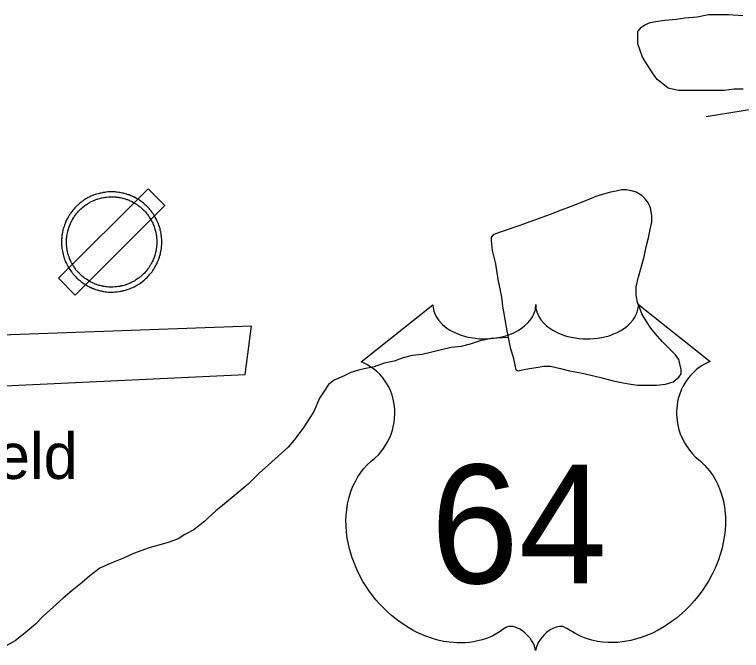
# Model space of a CAD drawing. Extents: x 2001466 to 2224147, y 644118 to 847247.
# Drawn here: x 2042019 to 2043321, y 728116 to 729256 of the extents above; entities that cross this region are included whole.
import ezdxf

# ---------------------------------------------------------------- set-up
doc = ezdxf.new("R2010")
doc.units = 0
for name, color, linetype in [('Exist Aviation Commercial or Municipal Label', 7, 'Continuous'), ('Exist Aviation Commercial or Municipal Perimeter Paved', 7, 'Continuous'), ('Exist Aviation Field Marked Auxiliary CELL', 7, 'Continuous'), ('Exist Hydrographic Misc Water Feature', 7, 'Continuous'), ('Exist Road Non-System Type 51', 7, 'Continuous'), ('Exist Road Primary US Shield CELL', 7, 'Continuous'), ('Exist Road Primary US Shield Number Label', 7, 'Continuous')]:
    doc.layers.add(name, color=color, linetype=linetype)

msp = doc.modelspace()

# ---------------------------------------------------------------- linework, layer by layer
at = {"layer": 'Exist Aviation Commercial or Municipal Perimeter Paved'}
msp.add_lwpolyline([(2040224.7, 728524.8), (2041151.4, 728555.8), (2041912, 728586.3), (2042432.4, 728610.5), (2042443.2, 728697.1), (2040386.7, 728623.5), (2040224.7, 728524.8)], dxfattribs=at)
at = {"layer": 'Exist Aviation Field Marked Auxiliary CELL'}
for points in [[(2042288.3, 728913.5), (2042258.1, 728943.6), (2042097.6, 728783.1), (2042127.8, 728753)], [(2042150.1, 728769.3), (2042153.5, 728767.6), (2042155.2, 728766.8), (2042156.2, 728766.4), (2042159.1, 728765.1), (2042159.5, 728764.9), (2042160.2, 728764.6), (2042162.5, 728763.8), (2042163.8, 728763.3), (2042166.1, 728762.6), (2042168.1, 728762), (2042169.4, 728761.6), (2042172.4, 728760.9), (2042173.1, 728760.7), (2042174.3, 728760.5), (2042176.2, 728760.1), (2042176.8, 728760), (2042177.7, 728759.8), (2042178.9, 728759.6), (2042181.6, 728759.2), (2042184.2, 728758.9), (2042187.3, 728758.6), (2042190.2, 728758.5), (2042191.7, 728758.5), (2042193.6, 728758.5), (2042196.2, 728758.5), (2042199.3, 728758.7), (2042202.9, 728759), (2042206.1, 728759.4), (2042208.9, 728760), (2042210.3, 728760.2), (2042210.7, 728760.3), (2042211.5, 728760.5), (2042212.7, 728760.7), (2042214.2, 728761.1), (2042215.2, 728761.3), (2042217.6, 728761.9), (2042219.6, 728762.5), (2042220.5, 728762.8), (2042224.7, 728764.3), (2042228.4, 728765.8), (2042230.6, 728766.8), (2042233.3, 728768), (2042236, 728769.5), (2042238, 728770.6), (2042240.4, 728772), (2042242.6, 728773.5), (2042245.3, 728775.3), (2042247.6, 728777.1), (2042248.7, 728777.9), (2042249.1, 728778.2), (2042250, 728779), (2042251.7, 728780.4), (2042254.3, 728782.8), (2042256.4, 728784.7), (2042258, 728786.4), (2042259.8, 728788.3), (2042261.6, 728790.3), (2042263.1, 728792.3), (2042265.2, 728794.9), (2042266.7, 728797), (2042268.3, 728799.5), (2042269.8, 728801.9), (2042270.5, 728803), (2042271.7, 728805.1), (2042272.8, 728807.3), (2042273.6, 728808.9), (2042274.5, 728810.7), (2042275.3, 728812.5), (2042276.7, 728816), (2042277.2, 728817.2), (2042278, 728819.4), (2042278.5, 728821.2), (2042278.8, 728822.2), (2042279.2, 728823.6), (2042279.7, 728825), (2042280.2, 728827.1), (2042280.7, 728829.1), (2042281.5, 728833.6), (2042281.6, 728834.3), (2042282, 728836.8), (2042282.2, 728838.8), (2042282.4, 728840.3), (2042282.6, 728843.5), (2042282.7, 728847.4), (2042282.7, 728849.9), (2042282.6, 728853.3), (2042282.4, 728856.2), (2042282.3, 728857.7), (2042282.1, 728858.8), (2042281.9, 728860.3), (2042281.6, 728862.5), (2042281.4, 728863.5), (2042280.9, 728866.1), (2042280.8, 728866.9), (2042280.6, 728867.9), (2042280.1, 728869.6), (2042279.7, 728871.6), (2042279.1, 728873.6), (2042278.3, 728876.3), (2042278.1, 728876.8), (2042277.5, 728878.5), (2042276.7, 728880.7), (2042275.7, 728883.1), (2042274.7, 728885.6), (2042273.6, 728887.8), (2042272.3, 728890.4), (2042271.1, 728892.4), (2042270.5, 728893.5), (2042270.1, 728894.2), (2042269.1, 728895.9), (2042267.8, 728897.9), (2042266.3, 728900.1), (2042264.8, 728902.1), (2042263.2, 728904.4), (2042261.8, 728905.9), (2042260, 728908.1), (2042258.2, 728910), (2042256.5, 728911.7), (2042256, 728912.2), (2042255.1, 728913.1), (2042253.6, 728914.5), (2042251.6, 728916.3), (2042249.7, 728917.9), (2042247.6, 728919.5), (2042245.9, 728920.8), (2042245.2, 728921.4), (2042244.7, 728921.7), (2042243.9, 728922.2), (2042242.5, 728923.2), (2042241, 728924.1), (2042239.7, 728924.9), (2042237.6, 728926.2), (2042234.2, 728928.1), (2042232.5, 728928.9), (2042232.1, 728929.1), (2042229.9, 728930.1), (2042227.5, 728931.2), (2042224.2, 728932.5), (2042222.7, 728933), (2042220.9, 728933.6), (2042220, 728933.9), (2042217.5, 728934.7), (2042215.2, 728935.3), (2042214.3, 728935.5), (2042212.2, 728936), (2042209.8, 728936.5), (2042207.6, 728936.9), (2042206, 728937.2), (2042201.9, 728937.6), (2042201.2, 728937.7), (2042199.1, 728937.9), (2042196.9, 728938), (2042196.4, 728938), (2042191.5, 728938.2), (2042188.4, 728938), (2042186.6, 728937.9), (2042182.5, 728937.5), (2042182.2, 728937.5), (2042180.6, 728937.2), (2042178.9, 728937), (2042177.6, 728936.8), (2042176.6, 728936.6), (2042173.9, 728936), (2042172.5, 728935.7), (2042171.1, 728935.4), (2042168.5, 728934.7), (2042166, 728933.9), (2042164.1, 728933.4), (2042163.6, 728933.2), (2042160.4, 728932), (2042159.2, 728931.5), (2042158.6, 728931.3), (2042155.9, 728930.1), (2042154.1, 728929.3), (2042151, 728927.8), (2042149.3, 728926.8), (2042146.9, 728925.4), (2042145.1, 728924.3), (2042143.1, 728923), (2042141.6, 728922), (2042139.5, 728920.5), (2042138.3, 728919.6), (2042135.5, 728917.4), (2042135, 728916.9), (2042133.5, 728915.6), (2042132.1, 728914.4), (2042131.8, 728914), (2042130.4, 728912.8), (2042128.4, 728910.8), (2042127, 728909.3), (2042125.6, 728907.8), (2042123.6, 728905.5), (2042121.5, 728902.8), (2042119.9, 728900.5), (2042119.4, 728899.9), (2042119, 728899.4), (2042118.3, 728898.3), (2042118, 728897.8), (2042116.8, 728896), (2042114.9, 728892.7), (2042114.7, 728892.4), (2042114.2, 728891.6), (2042113.8, 728890.7), (2042112.3, 728888), (2042111.7, 728886.7), (2042110.1, 728882.9), (2042108.3, 728878.5), (2042107.6, 728876.2), (2042106.8, 728873.8), (2042106.6, 728873.1), (2042106.3, 728871.8), (2042105.7, 728869.8), (2042105.6, 728869.2), (2042104.9, 728866), (2042104.6, 728864.6), (2042104.5, 728863.6), (2042104.1, 728861.3), (2042103.9, 728860.5), (2042103.8, 728859.8), (2042103.7, 728857.9), (2042103.4, 728855.6), (2042103.4, 728854.7), (2042103.3, 728853.8), (2042103.2, 728851.4), (2042103.1, 728850.3), (2042103.1, 728848.3), (2042103.1, 728846.7), (2042103.2, 728844.1), (2042103.3, 728842), (2042103.4, 728841.3), (2042103.6, 728839.3), (2042103.9, 728836.7), (2042104, 728835.5), (2042104.2, 728834.5), (2042104.7, 728831.7), (2042105.2, 728828.9), (2042105.9, 728826.1), (2042106.6, 728823.3), (2042107.3, 728821.3), (2042108.1, 728818.8), (2042108.4, 728818), (2042109.2, 728815.9), (2042110.4, 728812.8), (2042111.9, 728809.5), (2042113.2, 728807), (2042113.7, 728806), (2042114.2, 728805.1), (2042115.2, 728803.4), (2042115.4, 728802.9), (2042116.7, 728800.8), (2042118, 728798.7), (2042119.3, 728796.9), (2042119.5, 728796.6), (2042120.9, 728794.7), (2042121.3, 728794.1), (2042122, 728793.2), (2042122.6, 728792.5), (2042123.2, 728791.8), (2042123.9, 728790.8), (2042124.6, 728790), (2042125, 728789.5), (2042125.9, 728788.5), (2042127.4, 728786.9), (2042128.1, 728786.2), (2042129.4, 728784.8), (2042130.7, 728783.6), (2042131.5, 728782.7), (2042132.5, 728781.8), (2042134.3, 728780.2), (2042135.1, 728779.6), (2042137.3, 728777.8), (2042138.4, 728776.9), (2042138.9, 728776.5), (2042141.3, 728774.8), (2042143.5, 728773.4), (2042146.7, 728771.4)], [(2042154.3, 728777.1), (2042151.2, 728779), (2042148.4, 728780.8), (2042146.4, 728782.1), (2042144.3, 728783.6), (2042143.8, 728784), (2042142.8, 728784.8), (2042140.8, 728786.4), (2042140.1, 728787), (2042138.5, 728788.4), (2042137.6, 728789.2), (2042136.8, 728790), (2042135.7, 728791.1), (2042134.5, 728792.3), (2042133.9, 728793), (2042132.6, 728794.4), (2042131.8, 728795.3), (2042131.4, 728795.8), (2042130.8, 728796.5), (2042130.1, 728797.4), (2042129.5, 728798), (2042129, 728798.6), (2042128.4, 728799.5), (2042128, 728800), (2042126.8, 728801.7), (2042126.6, 728802), (2042125.5, 728803.6), (2042124.2, 728805.5), (2042123.1, 728807.4), (2042122.9, 728807.8), (2042122, 728809.4), (2042121.5, 728810.2), (2042121.1, 728811.1), (2042119.9, 728813.4), (2042118.6, 728816.3), (2042117.5, 728819.1), (2042116.8, 728821), (2042116.5, 728821.7), (2042115.8, 728823.9), (2042115.2, 728825.7), (2042114.5, 728828.3), (2042113.9, 728830.8), (2042113.4, 728833.4), (2042113, 728835.9), (2042112.8, 728836.8), (2042112.7, 728837.9), (2042112.4, 728840.2), (2042112.3, 728842), (2042112.2, 728842.6), (2042112.1, 728844.5), (2042112, 728846.8), (2042112, 728848.3), (2042112, 728850.1), (2042112.1, 728851.1), (2042112.2, 728853.2), (2042112.2, 728854.1), (2042112.3, 728854.9), (2042112.5, 728857), (2042112.7, 728858.6), (2042112.8, 728859.3), (2042112.9, 728860), (2042113.2, 728862.1), (2042113.4, 728863), (2042113.6, 728864.2), (2042114.2, 728867.2), (2042114.4, 728867.7), (2042114.9, 728869.5), (2042115.2, 728870.6), (2042115.4, 728871.3), (2042116, 728873.5), (2042116.7, 728875.5), (2042118.3, 728879.5), (2042119.8, 728882.9), (2042120.3, 728884), (2042121.6, 728886.5), (2042122, 728887.3), (2042122.5, 728888), (2042122.6, 728888.3), (2042124.4, 728891.3), (2042125.4, 728892.9), (2042125.7, 728893.3), (2042126.4, 728894.3), (2042126.7, 728894.8), (2042127.1, 728895.3), (2042128.6, 728897.4), (2042130.5, 728899.9), (2042132.3, 728901.9), (2042133.6, 728903.2), (2042134.8, 728904.6), (2042136.6, 728906.4), (2042137.8, 728907.5), (2042138.1, 728907.8), (2042139.4, 728908.9), (2042140.7, 728910.1), (2042141.2, 728910.5), (2042143.7, 728912.5), (2042144.8, 728913.4), (2042146.7, 728914.7), (2042148, 728915.6), (2042149.8, 728916.8), (2042151.4, 728917.7), (2042153.6, 728919), (2042155.2, 728919.9), (2042158, 728921.3), (2042159.6, 728922), (2042162, 728923), (2042162.6, 728923.3), (2042163.6, 728923.7), (2042166.5, 728924.8), (2042166.9, 728924.9), (2042168.7, 728925.4), (2042170.9, 728926.1), (2042173.3, 728926.8), (2042174.5, 728927.1), (2042175.8, 728927.4), (2042178.2, 728927.9), (2042179.1, 728928), (2042180.3, 728928.2), (2042181.8, 728928.4), (2042183.2, 728928.6), (2042183.5, 728928.7), (2042187.2, 728929), (2042188.9, 728929.1), (2042191.6, 728929.3), (2042196.1, 728929.1), (2042196.5, 728929.1), (2042198.5, 728929), (2042200.4, 728928.9), (2042201, 728928.8), (2042204.7, 728928.3), (2042206.1, 728928.1), (2042208.2, 728927.8), (2042210.3, 728927.3), (2042212.2, 728926.9), (2042213, 728926.7), (2042215, 728926.1), (2042217.3, 728925.4), (2042218.1, 728925.2), (2042219.8, 728924.6), (2042221.1, 728924.1), (2042224.1, 728923), (2042226.2, 728922), (2042228.2, 728921.1), (2042228.6, 728920.9), (2042230.1, 728920.1), (2042233.2, 728918.5), (2042235, 728917.3), (2042236.2, 728916.6), (2042237.6, 728915.8), (2042238.9, 728914.8), (2042239.6, 728914.4), (2042240, 728914.1), (2042240.6, 728913.6), (2042242.2, 728912.4), (2042244, 728911), (2042245.8, 728909.6), (2042247.6, 728907.9), (2042248.9, 728906.7), (2042249.8, 728905.8), (2042250.2, 728905.4), (2042251.7, 728903.9), (2042253.3, 728902.2), (2042255, 728900.2), (2042256.2, 728898.8), (2042257.7, 728896.7), (2042259, 728895), (2042260.4, 728893), (2042261.5, 728891.2), (2042262.4, 728889.7), (2042262.8, 728889.1), (2042263.4, 728888), (2042264.4, 728886.3), (2042265.6, 728883.9), (2042266.6, 728881.9), (2042267.5, 728879.7), (2042268.4, 728877.5), (2042269.1, 728875.5), (2042269.7, 728874), (2042269.8, 728873.5), (2042270.5, 728871.1), (2042271.1, 728869.3), (2042271.5, 728867.5), (2042271.9, 728866), (2042272.1, 728865.1), (2042272.2, 728864.4), (2042272.6, 728862), (2042272.8, 728861.1), (2042273.1, 728859.1), (2042273.3, 728857.8), (2042273.4, 728856.7), (2042273.5, 728855.5), (2042273.7, 728852.8), (2042273.8, 728849.8), (2042273.8, 728847.5), (2042273.7, 728844), (2042273.5, 728841.1), (2042273.4, 728839.7), (2042273.1, 728837.9), (2042272.8, 728835.7), (2042272.7, 728835.1), (2042272, 728831), (2042271.5, 728829.2), (2042271.1, 728827.3), (2042270.7, 728826), (2042270.3, 728824.8), (2042270, 728823.9), (2042269.6, 728822.3), (2042268.8, 728820.3), (2042268.4, 728819.2), (2042267.1, 728816), (2042266.4, 728814.4), (2042265.6, 728812.8), (2042264.9, 728811.4), (2042263.9, 728809.4), (2042262.8, 728807.5), (2042262.2, 728806.5), (2042260.9, 728804.3), (2042259.4, 728802.1), (2042258, 728800.2), (2042256.1, 728797.8), (2042254.8, 728796.1), (2042253.2, 728794.2), (2042251.6, 728792.5), (2042250.1, 728791), (2042248.3, 728789.3), (2042245.9, 728787.1), (2042244.4, 728785.9), (2042243.5, 728785.2), (2042243.2, 728784.9), (2042242.2, 728784.2), (2042240.1, 728782.6), (2042237.7, 728780.9), (2042235.7, 728779.6), (2042233.6, 728778.3), (2042231.7, 728777.3), (2042229.3, 728776), (2042226.9, 728774.9), (2042224.9, 728773.9), (2042221.5, 728772.6), (2042217.7, 728771.3), (2042217, 728771), (2042215.1, 728770.5), (2042213, 728769.9), (2042212.1, 728769.7), (2042210.7, 728769.4), (2042209.7, 728769.2), (2042209, 728769), (2042208.6, 728768.9), (2042207.3, 728768.7), (2042204.8, 728768.2), (2042201.9, 728767.8), (2042198.6, 728767.6), (2042195.9, 728767.4), (2042193.5, 728767.4), (2042191.9, 728767.4), (2042190.4, 728767.4), (2042187.9, 728767.5), (2042185, 728767.8), (2042182.7, 728768), (2042180.3, 728768.4), (2042179.2, 728768.5), (2042178.4, 728768.7), (2042177.8, 728768.8), (2042176.1, 728769.2), (2042175, 728769.4), (2042174.4, 728769.5), (2042171.7, 728770.2), (2042170.6, 728770.5), (2042168.8, 728771.1), (2042166.7, 728771.7), (2042165.5, 728772.2), (2042163.5, 728772.9), (2042162.8, 728773.2), (2042162.5, 728773.3), (2042159.8, 728774.5), (2042159, 728774.8), (2042157.4, 728775.6)]]:
    msp.add_lwpolyline(points, close=True, dxfattribs=at)
at = {"layer": 'Exist Hydrographic Misc Water Feature'}
for points in [[(2043324.1, 729121.9), (2043308.1, 729121.9), (2043290.3, 729119.8), (2043278.2, 729119.8), (2043264.2, 729119.8), (2043254.2, 729119.8), (2043242.3, 729119.8), (2043224.3, 729119.7), (2043208.3, 729119.7), (2043200.3, 729121.6), (2043190.2, 729123.6), (2043180.2, 729131.6), (2043170.1, 729139.6), (2043162.1, 729151.6), (2043150, 729169.6), (2043144.1, 729179.6), (2043140, 729191.5), (2043135.9, 729203.6), (2043135.9, 729215.5), (2043135.9, 729225.5), (2043142, 729233.5), (2043148, 729237.6), (2043158, 729241.6), (2043167.9, 729243.6), (2043183.9, 729245.6), (2043204, 729247.6), (2043220, 729249.7), (2043241.9, 729251.7), (2043262, 729255.8)], [(2043262, 729255.8), (2043281.9, 729255.8), (2043297.9, 729255.8), (2043323.9, 729253.9)], [(2042903.1, 728677.1), (2042907, 728659.2), (2042909.1, 728651.2), (2042913, 728639.2), (2042915, 728627.2), (2042917.3, 728619.2), (2042921.2, 728617.2), (2042929.2, 728619.2), (2042941.3, 728621.3), (2042953.2, 728623.3), (2042967.1, 728625.4), (2042979, 728625.4), (2042997.1, 728621.4), (2043013.3, 728617.4), (2043033.2, 728613.5), (2043051.2, 728609.5), (2043069.2, 728605.5), (2043091.2, 728599.5), (2043109.2, 728595.6), (2043123.2, 728593.6), (2043135.3, 728591.7), (2043149.2, 728591.7), (2043169.3, 728591.7), (2043185.3, 728593.7), (2043199.2, 728597.8), (2043209.1, 728605.8), (2043213, 728611.8), (2043213, 728619.8), (2043211.1, 728629.8), (2043209.1, 728637.8), (2043203.1, 728645.8), (2043195.1, 728653.7), (2043185.1, 728663.7), (2043179.1, 728669.7), (2043167.1, 728683.6), (2043159.1, 728693.6), (2043151.1, 728705.6), (2043142.9, 728719.7), (2043139, 728729.6), (2043134.9, 728739.6), (2043132.8, 728753.6), (2043132.8, 728767.6), (2043136.9, 728785.6), (2043146.8, 728821.6), (2043150.6, 728839.6), (2043154.7, 728855.6), (2043158.6, 728873.7), (2043160.5, 728883.7), (2043160.5, 728895.7), (2043158.6, 728909.7), (2043154.5, 728917.6), (2043148.6, 728925.6), (2043142.6, 728931.6), (2043132.6, 728937.6), (2043126.7, 728939.6), (2043114.6, 728941.5), (2043106.4, 728941.5), (2043096.5, 728939.5), (2043086.7, 728937.4), (2043072.5, 728933.4), (2043060.6, 728929.5), (2043044.6, 728923.4), (2043014.5, 728911.4), (2042998.5, 728905.4), (2042978.6, 728897.3), (2042950.7, 728887.2), (2042922.6, 728877.2), (2042892.7, 728867.2), (2042880.8, 728863.1), (2042876.7, 728861.1), (2042872.8, 728857.1), (2042872.8, 728851.1), (2042874.6, 728833.1), (2042880.8, 728809.1), (2042884.9, 728781.1), (2042888.8, 728761.2), (2042891.1, 728749.2), (2042892.9, 728733.2), (2042897, 728713.2), (2042901.1, 728689.1), (2042903.1, 728677.1)], [(2042903.1, 728677.1), (2042873, 728675.1), (2042853.1, 728671.1), (2042835.1, 728665), (2042819.1, 728661), (2042801, 728659), (2042749.2, 728646.9), (2042731.1, 728644.8), (2042715.1, 728640.8), (2042699.1, 728634.8), (2042681.3, 728630.8), (2042663.2, 728624.7), (2042645.2, 728620.7), (2042635.1, 728618.6), (2042621.2, 728614.6), (2042609.3, 728608.6), (2042591.3, 728600.6), (2042581.2, 728592.6), (2042573.4, 728580.6), (2042565.4, 728568.5), (2042555.4, 728544.5), (2042537.5, 728516.5), (2042519.5, 728492.5), (2042509.4, 728480.4), (2042491.4, 728464.4), (2042473.6, 728448.4), (2042457.6, 728434.4), (2042437.7, 728414.4), (2042415.7, 728396.3), (2042391.7, 728376.3), (2042379.7, 728366.2), (2042365.7, 728354.2), (2042359.8, 728348.2), (2042351.8, 728342.2), (2042339.9, 728332.1), (2042323.9, 728324.1), (2042311.8, 728316.1), (2042295.8, 728310.1), (2042281.8, 728306.1), (2042259.9, 728300), (2042231.8, 728289.9), (2042214, 728281.9), (2042190, 728271.9), (2042171.9, 728263.9), (2042153.9, 728249.8), (2042139.9, 728237.8), (2042122.1, 728223.8), (2042106.1, 728209.7), (2042088.1, 728193.7), (2042070, 728177.6), (2042056.3, 728163.6), (2042038.2, 728147.6), (2042020.2, 728133.6), (2041998.3, 728121.5)]]:
    msp.add_lwpolyline(points, dxfattribs=at)
at = {"layer": 'Exist Road Non-System Type 51'}
msp.add_lwpolyline([(2043346.3, 729087), (2043258, 729072.8)], dxfattribs=at)
at = {"layer": 'Exist Road Primary US Shield CELL'}
msp.add_lwpolyline([(2042768.6, 728735.9), (2042769, 728730.6), (2042770.3, 728724.3), (2042771.2, 728721), (2042774.2, 728714.8), (2042779.1, 728707.4), (2042785.9, 728700.2), (2042793.5, 728693.9), (2042798.7, 728690.5), (2042807.5, 728685.8), (2042817.4, 728681.6), (2042828.5, 728678.4), (2042839.8, 728676.2), (2042852.2, 728674.8), (2042864.4, 728674.6), (2042877.6, 728675.6), (2042892.2, 728678.4), (2042899, 728680.1), (2042906.5, 728682.7), (2042913.5, 728685.6), (2042921.2, 728689.7), (2042927.3, 728693.6), (2042932.1, 728697.1), (2042939, 728703.7), (2042944.4, 728710.4), (2042946.7, 728714.2), (2042948.7, 728717.9), (2042951.4, 728725.6), (2042952.1, 728729), (2042952.7, 728736.2), (2042953.1, 728730.2), (2042953.7, 728726.5), (2042954.7, 728722.8), (2042956.2, 728718.9), (2042958.9, 728713.5), (2042962, 728708.9), (2042967.7, 728702.1), (2042971.3, 728698.8), (2042974.6, 728696.1), (2042983.3, 728690.1), (2042993.5, 728685), (2042998.5, 728682.8), (2043003.7, 728680.9), (2043010.2, 728679), (2043017, 728677.4), (2043023.7, 728676.2), (2043030.5, 728675.2), (2043037.5, 728674.7), (2043043.2, 728674.6), (2043050.2, 728674.6), (2043056.6, 728675), (2043063.2, 728675.8), (2043070.5, 728677), (2043076.4, 728678.3), (2043084.1, 728680.3), (2043091.1, 728682.8), (2043097.3, 728685.5), (2043105.2, 728689.7), (2043111.7, 728693.7), (2043116.4, 728697.5), (2043122, 728702.7), (2043127.3, 728708.8), (2043130.4, 728713.3), (2043132.6, 728718), (2043134.7, 728722.8), (2043135.9, 728728), (2043136.6, 728732.5), (2043136.7, 728736.3), (2043265.3, 728633.9), (2043262.2, 728632.7), (2043255.3, 728629.3), (2043249.7, 728626), (2043240.9, 728619.8), (2043237.1, 728616.4), (2043233.3, 728612.8), (2043229.8, 728609), (2043226.7, 728605.4), (2043223, 728600.2), (2043219.6, 728595.1), (2043216.4, 728589.4), (2043214, 728584.4), (2043210, 728574.1), (2043208.1, 728567.6), (2043206.9, 728562), (2043205.4, 728550.6), (2043205, 728545.1), (2043205, 728539.7), (2043205.3, 728534), (2043205.9, 728528.5), (2043206.8, 728522.8), (2043207.8, 728517.8), (2043209.3, 728511.6), (2043211.6, 728504.5), (2043214.4, 728497.6), (2043220.3, 728486.4), (2043227.9, 728475), (2043233.3, 728468.6), (2043238.6, 728463.2), (2043246.5, 728456.5), (2043250.8, 728452.7), (2043255.8, 728447.7), (2043263.8, 728438.4), (2043267.1, 728434), (2043270.4, 728429), (2043273.4, 728424), (2043276.4, 728418.5), (2043278.9, 728413.7), (2043283.4, 728402.7), (2043286.7, 728392), (2043288.2, 728386.3), (2043290.6, 728373.7), (2043291.5, 728367.5), (2043292.5, 728355.2), (2043292.5, 728340.3), (2043291.4, 728326.2), (2043288.7, 728309.7), (2043286.5, 728299.8), (2043283.2, 728288.3), (2043279.9, 728278.4), (2043274, 728263.7), (2043268.8, 728253.1), (2043262.1, 728240.6), (2043257.4, 728233.1), (2043252, 728225), (2043245.3, 728215.8), (2043237.4, 728205.9), (2043227.9, 728195.5), (2043220.2, 728187.8), (2043210.2, 728178.8), (2043204.1, 728173.8), (2043195.5, 728167.3), (2043183.6, 728159.4), (2043171.9, 728152.6), (2043162, 728147.5), (2043153.1, 728143.7), (2043141.8, 728139.4), (2043122.8, 728134.1), (2043115.9, 728132.7), (2043107.7, 728131.5), (2043100, 728130.7), (2043092.5, 728130.3), (2043082.5, 728130.3), (2043072.6, 728131), (2043063.2, 728132.4), (2043053.4, 728134.4), (2043043.1, 728137.5), (2043033.8, 728141.1), (2043024.4, 728145.8), (2043008.5, 728155.8), (2043003.9, 728158.2), (2043001.3, 728158.9), (2042995.1, 728159.2), (2042989.4, 728158), (2042983.4, 728155.6), (2042979.9, 728153.7), (2042975.1, 728150.6), (2042971.5, 728147.7), (2042967.1, 728143.6), (2042964, 728140.1), (2042961.7, 728137.3), (2042957.2, 728130.3), (2042955.6, 728126.9), (2042954, 728122.6), (2042952.5, 728116.2), (2042950.5, 728124.3), (2042948.1, 728129.6), (2042945.4, 728134.1), (2042942.5, 728138.2), (2042938.1, 728143.3), (2042934, 728147.2), (2042929.2, 728151.2), (2042924, 728154.3), (2042919.9, 728156.4), (2042916.1, 728157.9), (2042911.4, 728159), (2042907.6, 728159.3), (2042904.5, 728159.2), (2042900.3, 728158.2), (2042894.4, 728154.1), (2042888.9, 728150.3), (2042882.9, 728146.5), (2042875.8, 728142.7), (2042870.5, 728140.3), (2042864.3, 728137.9), (2042857, 728135.4), (2042849.1, 728133.4), (2042841, 728131.8), (2042833.9, 728130.6), (2042826.2, 728130), (2042819.3, 728129.7), (2042812.1, 728129.8), (2042805.3, 728130.3), (2042797.5, 728131), (2042787.8, 728132.5), (2042779.7, 728134.3), (2042771.2, 728136.6), (2042762.5, 728139.3), (2042753.1, 728142.9), (2042741.4, 728148), (2042733.3, 728152.2), (2042720.5, 728159.5), (2042705.4, 728169.9), (2042694.1, 728179.1), (2042685.8, 728186.7), (2042673.5, 728199.1), (2042666.4, 728207.2), (2042655.1, 728221.8), (2042647.9, 728232.4), (2042643.2, 728240.1), (2042636.4, 728252.6), (2042632.6, 728260.4), (2042627.7, 728271.8), (2042623.9, 728282.2), (2042620.7, 728292.1), (2042619, 728298.4), (2042616.6, 728309.4), (2042615.1, 728317.3), (2042613.7, 728328), (2042612.9, 728339.3), (2042612.7, 728349.7), (2042613, 728358.4), (2042614, 728368.5), (2042615.7, 728379.2), (2042617.7, 728388.4), (2042619.6, 728395), (2042622.3, 728403.1), (2042625.9, 728412), (2042630.2, 728420.5), (2042634.2, 728427.5), (2042639.3, 728435.1), (2042644.3, 728441.6), (2042650.9, 728448.7), (2042657.7, 728455.3), (2042664, 728460.4), (2042671.5, 728467.6), (2042675.3, 728472.1), (2042680, 728478.2), (2042683.7, 728483.9), (2042686.7, 728489), (2042690.6, 728496.5), (2042693, 728502.1), (2042695.9, 728510.8), (2042697.4, 728516.9), (2042698.9, 728524.7), (2042699.9, 728532.1), (2042700.3, 728541.3), (2042700.1, 728548.9), (2042699.1, 728557.8), (2042697.4, 728566.3), (2042695.4, 728573.7), (2042692.2, 728582.2), (2042689.3, 728588.5), (2042684.3, 728596.9), (2042678.9, 728604.7), (2042673.2, 728611.1), (2042667.5, 728616.8), (2042662, 728621.1), (2042656.8, 728624.8), (2042650.3, 728628.7), (2042644, 728631.9), (2042640, 728633.4)], close=True, dxfattribs=at)

# ---------------------------------------------------------------- texts
at = {"layer": 'Exist Aviation Commercial or Municipal Label'}
msp.add_text('Cox Airfield', height=82.021, dxfattribs=at).set_placement((2041571.2, 728423.6))
at = {"layer": 'Exist Road Primary US Shield Number Label'}
msp.add_text('64', height=212.5, dxfattribs=at).set_placement((2042764.4, 728236.6))

doc.saveas('drawing.dxf')
